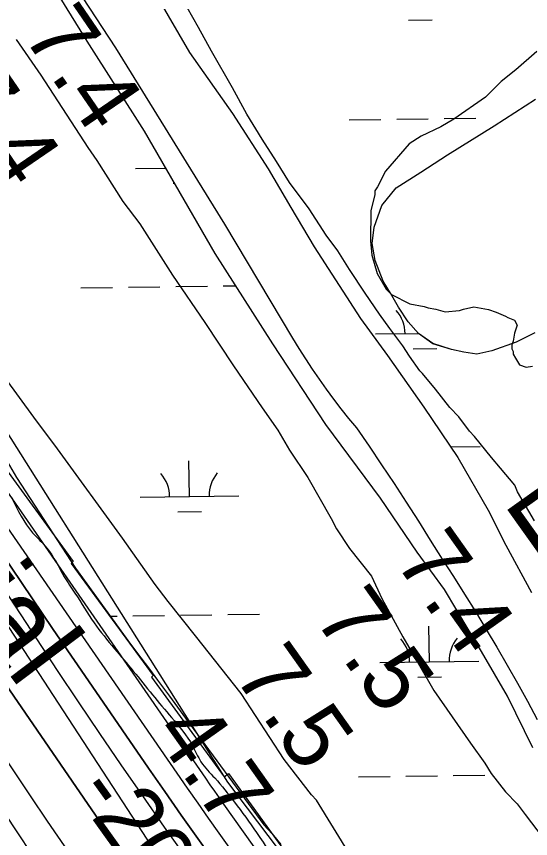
# Model space of a CAD drawing. Extents: x 3767014 to 3805179, y 361544 to 387384.
# Drawn here: x 3798835 to 3799355, y 369890 to 370722 of the extents above; entities that cross this region are included whole.
import ezdxf

# ---------------------------------------------------------------- set-up
doc = ezdxf.new("R2010")
doc.units = 0
for name, color, linetype in [('V-RIVR-EDGE', 7, 'Continuous'), ('V-RIVR-IDEN', 7, 'Continuous'), ('V-RIVR-RANG', 7, 'Continuous'), ('V-RIVR-RANG-IDEN', 7, 'Continuous'), ('V-ROAD-CNTR', 7, 'Continuous'), ('V-RRAP-RVMT', 7, 'Continuous'), ('V-SITE-VEGE', 7, 'Continuous'), ('V-TOPO-DPTH', 7, 'Continuous'), ('V-TOPO-MAJR', 7, 'Continuous'), ('V-TOPO-MINR', 7, 'Continuous'), ('V-TOPO-SHOR', 7, 'Continuous'), ('V-TOPO-WATR', 7, 'Continuous'), ('V-WETL-SWMP', 7, 'Continuous')]:
    doc.layers.add(name, color=color, linetype=linetype)

msp = doc.modelspace()

# ---------------------------------------------------------------- linework, layer by layer
at = {"layer": 'V-RIVR-EDGE'}
msp.add_spline([(3798830.192, 370234.847), (3798851.355, 370199.074), (3798865.786, 370183.665), (3798883.349, 370154.684), (3798894.159, 370137.927), (3798913.528, 370108.037), (3798934.263, 370081.76), (3798953.197, 370059.106), (3798972.581, 370035.093), (3798991.966, 370011.985), (3799013.147, 369983.447), (3799021.698, 369967.148), (3799035.675, 369950.836), (3799055.509, 369926.37), (3799078.041, 369895.567), (3799135.283, 369821.724), (3799163.249, 369794.525), (3799167.295, 369785.02), (3799177.66, 369770.977), (3799197.491, 369745.155), (3799213.252, 369718.891), (3799232.634, 369694.427), (3799243.443, 369677.218), (3799256.053, 369656.839), (3799270.434, 369621.083), (3799273.115, 369607.964), (3799281.212, 369591.214), (3799295.62, 369566.31), (3799309.576, 369541.859), (3799323.996, 369521.928), (3799342.475, 369497.918), (3799359.141, 369472.104), (3799381.677, 369443.11), (3799394.296, 369426.349)], degree=3, dxfattribs=at)
at = {"layer": 'V-ROAD-CNTR'}
msp.add_line((3798848.192, 370823.155), (3798935.064, 370690.159), dxfattribs=at)
for points in [[(3798935.064, 370690.159), (3799045.505, 370511.691), (3799114.432, 370396.353)], [(3799114.432, 370396.353), (3799120.805, 370385.716), (3799127.384, 370375.202), (3799134.162, 370364.816), (3799141.142, 370354.562), (3799148.316, 370344.445), (3799155.685, 370334.469), (3799163.244, 370324.637), (3799170.992, 370314.952), (3799178.924, 370305.42), (3799191.779, 370286.722), (3799204.481, 370267.915), (3799217.033, 370249.008), (3799229.429, 370229.998), (3799241.672, 370210.889), (3799253.759, 370191.678), (3799265.689, 370172.374), (3799277.117, 370154.794), (3799288.365, 370137.095), (3799299.432, 370119.286), (3799310.315, 370101.361), (3799321.016, 370083.329), (3799331.528, 370065.186), (3799341.856, 370046.936), (3799351.998, 370028.582), (3799361.951, 370010.125)]]:
    msp.add_lwpolyline(points, dxfattribs=at)
at = {"layer": 'V-RRAP-RVMT'}
for p, q in [((3798808.742, 370284.835), (3798892.441, 370170.082)), ((3798892.441, 370170.082), (3798890.452, 370168.05)), ((3798890.452, 370168.05), (3798973.292, 370054.482)), ((3798973.292, 370054.482), (3798971.552, 370052.844)), ((3798971.552, 370052.844), (3799045.008, 369951.959)), ((3799045.008, 369951.959), (3799049.686, 369955.425)), ((3799049.686, 369955.425), (3799141.332, 369828.678))]:
    msp.add_line(p, q, dxfattribs=at)
at = {"layer": 'V-SITE-VEGE'}
for p, q in [((3799019.286, 370710.869), (3798998.239, 370748.147)), ((3799032.436, 370686.905), (3799019.286, 370710.869)), ((3798834.704, 370698.548), (3798859.739, 370662.577)), ((3799053.481, 370649.63), (3799032.436, 370686.905)), ((3799361.642, 370686.532), (3799340.308, 370668.057)), ((3799340.308, 370668.057), (3799325.644, 370656.187)), ((3798859.739, 370662.577), (3798907.15, 370589.322)), ((3799067.947, 370623.006), (3799053.481, 370649.63)), ((3799325.644, 370656.187), (3799309.633, 370640.34)), ((3799309.633, 370640.34), (3799277.658, 370617.939)), ((3799083.745, 370597.7), (3799067.947, 370623.006)), ((3799277.658, 370617.939), (3799264.344, 370610.042)), ((3799264.344, 370610.042), (3799244.384, 370600.852)), ((3799244.384, 370600.852), (3799232.397, 370592.951)), ((3799098.23, 370575.06), (3799083.745, 370597.7)), ((3799232.397, 370592.951), (3799208.357, 370565.201)), ((3798907.15, 370589.322), (3798916.372, 370576)), ((3798916.372, 370576), (3798942.707, 370534.712)), ((3799111.395, 370553.752), (3799098.23, 370575.06)), ((3799208.357, 370565.201), (3799200.311, 370549.31)), ((3799131.168, 370527.102), (3799111.395, 370553.752)), ((3799197.634, 370545.341), (3799197.616, 370541.36)), ((3799200.311, 370549.31), (3799197.634, 370545.341)), ((3798942.707, 370534.712), (3798959.849, 370512.057)), ((3799197.616, 370541.36), (3799193.55, 370525.451)), ((3799148.29, 370500.463), (3799131.168, 370527.102)), ((3799193.55, 370525.451), (3799193.393, 370494.92)), ((3798959.849, 370512.057), (3798992.766, 370460.116)), ((3799160.152, 370484.473), (3799148.29, 370500.463)), ((3799193.393, 370494.92), (3799194.644, 370480.311)), ((3799172.003, 370465.826), (3799160.152, 370484.473)), ((3799194.644, 370480.311), (3799199.858, 370461.701)), ((3798992.766, 370460.116), (3799025.704, 370412.158)), ((3799187.808, 370441.85), (3799172.003, 370465.826)), ((3799199.858, 370461.701), (3799209.068, 370445.722)), ((3799202.299, 370420.536), (3799187.808, 370441.85)), ((3799209.068, 370445.722), (3799214.35, 370440.385)), ((3799214.35, 370440.385), (3799232.886, 370430.997)), ((3799232.886, 370430.997), (3799247.474, 370428.267)), ((3799247.474, 370428.267), (3799251.449, 370426.92)), ((3799251.449, 370426.92), (3799259.408, 370425.552)), ((3799259.408, 370425.552), (3799268.685, 370422.848)), ((3799283.294, 370424.1), (3799287.283, 370425.406)), ((3799287.283, 370425.406), (3799297.916, 370428.007)), ((3799297.916, 370428.007), (3799312.504, 370425.275)), ((3799312.504, 370425.275), (3799320.455, 370422.58)), ((3799212.845, 370405.879), (3799202.299, 370420.536)), ((3799268.685, 370422.848), (3799283.294, 370424.1)), ((3799320.455, 370422.58), (3799329.726, 370418.55)), ((3799329.726, 370418.55), (3799332.374, 370417.208)), ((3799332.374, 370417.208), (3799338.997, 370414.519)), ((3799025.704, 370412.158), (3799054.68, 370368.202)), ((3799341.625, 370409.196), (3799338.93, 370401.244)), ((3799338.997, 370414.519), (3799341.625, 370409.196)), ((3799226.032, 370388.555), (3799212.845, 370405.879)), ((3799338.93, 370401.244), (3799337.558, 370393.288)), ((3799337.558, 370393.288), (3799336.212, 370389.312)), ((3799232.612, 370377.901), (3799226.032, 370388.555)), ((3799336.212, 370389.312), (3799336.191, 370385.329)), ((3799336.191, 370385.329), (3799337.504, 370382.669)), ((3799243.155, 370363.243), (3799232.612, 370377.901)), ((3799337.504, 370382.669), (3799337.492, 370380.014)), ((3799337.492, 370380.014), (3799340.126, 370376.019)), ((3799340.126, 370376.019), (3799344.074, 370369.361)), ((3799054.68, 370368.202), (3799083.665, 370325.572)), ((3799344.074, 370369.361), (3799350.697, 370366.672)), ((3799350.697, 370366.672), (3799357.341, 370367.964)), ((3799245.797, 370360.575), (3799243.155, 370363.243)), ((3799258.988, 370344.578), (3799245.797, 370360.575)), ((3798852.638, 370316.148), (3798823.641, 370356.12)), ((3799273.494, 370325.921), (3799258.988, 370344.578)), ((3799083.665, 370325.572), (3799099.478, 370302.924)), ((3799282.739, 370316.578), (3799273.494, 370325.921)), ((3798876.366, 370284.166), (3798852.638, 370316.148)), ((3799293.282, 370301.92), (3799282.739, 370316.578)), ((3799099.478, 370302.924), (3799111.321, 370282.949)), ((3799298.564, 370296.583), (3799293.282, 370301.92)), ((3799315.711, 370275.255), (3799298.564, 370296.583)), ((3798942.271, 370193.556), (3798876.366, 370284.166)), ((3799111.321, 370282.949), (3799129.761, 370254.978)), ((3799324.948, 370264.589), (3799315.711, 370275.255)), ((3799339.46, 370247.257), (3799324.948, 370264.589)), ((3799129.761, 370254.978), (3799153.442, 370213.702)), ((3799342.082, 370240.605), (3799339.46, 370247.257)), ((3799359.186, 370211.312), (3799342.082, 370240.605)), ((3799153.442, 370213.702), (3799158.697, 370203.059)), ((3799158.697, 370203.059), (3799171.868, 370183.077)), ((3798975.217, 370146.925), (3798942.271, 370193.556)), ((3799171.868, 370183.077), (3799194.29, 370155.085)), ((3799194.29, 370155.085), (3799204.794, 370132.464)), ((3798988.402, 370129.599), (3798975.217, 370146.925)), ((3799016.099, 370094.943), (3798988.402, 370129.599)), ((3799204.794, 370132.464), (3799225.833, 370093.86)), ((3799062.257, 370036.297), (3799016.099, 370094.943)), ((3799225.833, 370093.86), (3799241.625, 370067.227)), ((3799241.625, 370067.227), (3799257.409, 370039.27)), ((3799105.72, 369969.7), (3799062.257, 370036.297)), ((3799257.409, 370039.27), (3799294.304, 369985.979)), ((3799294.304, 369985.979), (3799308.802, 369965.995)), ((3799133.411, 369933.714), (3799105.72, 369969.7)), ((3799308.802, 369965.995), (3799315.384, 369955.337)), ((3799315.384, 369955.337), (3799329.89, 369936.68)), ((3799138.693, 369928.377), (3799133.411, 369933.714)), ((3799329.89, 369936.68), (3799341.774, 369924.672)), ((3799172.917, 369872.446), (3799138.693, 369928.377)), ((3799341.774, 369924.672), (3799349.684, 369914.01)), ((3799349.684, 369914.01), (3799368.144, 369890.02))]:
    msp.add_line(p, q, dxfattribs=at)
at = {"layer": 'V-TOPO-DPTH'}
for points in [[(3799513.418, 369264.801), (3799044.99, 369924.304), (3799040.343, 369930.873), (3799035.712, 369937.453), (3799031.105, 369944.051), (3799026.516, 369950.66), (3798711.7, 370405.802), (3798703.528, 370417.705), (3798695.412, 370429.645), (3798687.38, 370441.641), (3798679.403, 370453.676), (3798667.235, 370472.173), (3798665.391, 370474.991), (3798663.558, 370477.816), (3798661.739, 370480.65), (3798659.93, 370483.49), (3798642.005, 370511.792), (3798631.185, 370528.751), (3798620.29, 370545.663), (3798609.283, 370562.501), (3798598.202, 370579.291), (3798142.318, 371265.063)], [(3798080.844, 371203.43), (3798440.935, 370629.557), (3798463.207, 370594.051), (3798485.47, 370558.54), (3798507.722, 370523.022), (3798529.966, 370487.499), (3798566.534, 370429.08), (3798570.501, 370422.77), (3798574.482, 370416.47), (3798578.487, 370410.185), (3798582.508, 370403.909), (3798612.488, 370357.303), (3798631.643, 370327.821), (3798650.975, 370298.456), (3798670.574, 370269.268), (3798690.35, 370240.198), (3798926.864, 369895.905), (3798935.218, 369883.872), (3798943.651, 369871.895), (3798952.201, 369860.002), (3798960.83, 369848.166), (3799451.508, 369182.043)], [(3798080.844, 371203.43), (3798440.935, 370629.557), (3798463.207, 370594.051), (3798485.47, 370558.54), (3798507.722, 370523.022), (3798529.966, 370487.499), (3798566.534, 370429.08), (3798570.501, 370422.77), (3798574.482, 370416.47), (3798578.487, 370410.185), (3798582.508, 370403.909), (3798612.488, 370357.303), (3798631.643, 370327.821), (3798650.975, 370298.456), (3798670.574, 370269.268), (3798690.35, 370240.198), (3798926.864, 369895.905), (3798935.218, 369883.872), (3798943.651, 369871.895), (3798952.201, 369860.002), (3798960.83, 369848.166), (3799451.508, 369182.043)], [(3799909.314, 368526.776), (3799896.472, 368547.641), (3799756.173, 368773.235), (3799718.408, 368833.223), (3799680.208, 368892.929), (3799641.355, 368952.212), (3799602.066, 369011.213), (3799534.765, 369111.088), (3799528.75, 369119.905), (3799522.669, 369128.674), (3799516.487, 369137.374), (3799510.238, 369146.026), (3798967.32, 369888.75), (3798648.538, 370377.568), (3798628.397, 370408.645), (3798608.375, 370439.799), (3798588.531, 370471.066), (3798568.805, 370502.408), (3798214.596, 371068.804)], [(3799909.314, 368526.776), (3799896.472, 368547.641), (3799756.173, 368773.235), (3799718.408, 368833.223), (3799680.208, 368892.929), (3799641.355, 368952.212), (3799602.066, 369011.213), (3799534.765, 369111.088), (3799528.75, 369119.905), (3799522.669, 369128.674), (3799516.487, 369137.374), (3799510.238, 369146.026), (3798967.32, 369888.75), (3798648.538, 370377.568), (3798628.397, 370408.645), (3798608.375, 370439.799), (3798588.531, 370471.066), (3798568.805, 370502.408), (3798214.596, 371068.804)], [(3798449.117, 370754.565), (3798511.595, 370656.106), (3798614.292, 370492.899), (3798625.097, 370475.832), (3798635.963, 370458.806), (3798646.922, 370441.839), (3798657.944, 370424.911), (3798745.509, 370291.223), (3798787.428, 370227.7), (3798829.636, 370164.371), (3798872.276, 370101.332), (3798915.206, 370038.487), (3798968.591, 369960.907), (3798985.113, 369937.047), (3799001.728, 369913.251), (3799018.481, 369889.552), (3799035.327, 369865.919), (3799133.627, 369728.858), (3799199.605, 369636.681), (3799265.467, 369544.421), (3799331.156, 369452.038), (3799396.729, 369359.572), (3799517.853, 369188.431)], [(3798449.117, 370754.565), (3798511.595, 370656.106), (3798614.292, 370492.899), (3798625.097, 370475.832), (3798635.963, 370458.806), (3798646.922, 370441.839), (3798657.944, 370424.911), (3798745.509, 370291.223), (3798787.428, 370227.7), (3798829.636, 370164.371), (3798872.276, 370101.332), (3798915.206, 370038.487), (3798968.591, 369960.907), (3798985.113, 369937.047), (3799001.728, 369913.251), (3799018.481, 369889.552), (3799035.327, 369865.919), (3799133.627, 369728.858), (3799199.605, 369636.681), (3799265.467, 369544.421), (3799331.156, 369452.038), (3799396.729, 369359.572), (3799517.853, 369188.431)], [(3799433.69, 369119.675), (3799197.422, 369448.65), (3799149.477, 369515.173), (3799101.384, 369581.589), (3799053.07, 369647.844), (3799004.609, 369713.992), (3798950.99, 369786.925), (3798929.416, 369816.659), (3798908.093, 369846.569), (3798887.147, 369876.745), (3798866.452, 369907.098), (3798849.138, 369932.837), (3798820.153, 369976.308), (3798791.404, 370019.933), (3798763.011, 370063.791), (3798734.854, 370107.803), (3798573.835, 370361.761), (3798561.866, 370380.651), (3798549.906, 370399.545), (3798537.957, 370418.448), (3798526.016, 370437.355), (3798397.325, 370641.272), (3798333.359, 370742.091)], [(3799433.69, 369119.675), (3799197.422, 369448.65), (3799149.477, 369515.173), (3799101.384, 369581.589), (3799053.07, 369647.844), (3799004.609, 369713.992), (3798950.99, 369786.925), (3798929.416, 369816.659), (3798908.093, 369846.569), (3798887.147, 369876.745), (3798866.452, 369907.098), (3798849.138, 369932.837), (3798820.153, 369976.308), (3798791.404, 370019.933), (3798763.011, 370063.791), (3798734.854, 370107.803), (3798573.835, 370361.761), (3798561.866, 370380.651), (3798549.906, 370399.545), (3798537.957, 370418.448), (3798526.016, 370437.355), (3798397.325, 370641.272), (3798333.359, 370742.091)]]:
    msp.add_lwpolyline(points, dxfattribs=at)
at = {"layer": 'V-TOPO-MAJR'}
msp.add_lwpolyline([(3799425.954, 369074.612), (3799246.134, 369321.38), (3799184.993, 369405.49), (3799123.982, 369489.694), (3799063.168, 369574.041), (3799002.485, 369658.482), (3798884.573, 369822.962), (3798882.957, 369825.243), (3798881.357, 369827.535), (3798879.781, 369829.844), (3798878.222, 369832.165), (3798831.624, 369902.336), (3798806.913, 369939.837), (3798782.38, 369977.453), (3798758.114, 370015.243), (3798734.028, 370053.149), (3798540.029, 370360.853), (3798533.01, 370371.966), (3798525.979, 370383.071), (3798518.93, 370394.164), (3798511.869, 370405.249), (3798054.638, 371121.806)], dxfattribs=at)
at = {"layer": 'V-TOPO-MINR'}
for points in [[(3799451.508, 369182.043), (3798960.83, 369848.166), (3798952.201, 369860.002), (3798943.651, 369871.895), (3798935.218, 369883.872), (3798926.864, 369895.905), (3798690.35, 370240.198), (3798670.574, 370269.268), (3798650.975, 370298.456), (3798631.643, 370327.821), (3798612.488, 370357.303), (3798582.508, 370403.909), (3798578.487, 370410.185), (3798574.482, 370416.47), (3798570.501, 370422.77), (3798566.534, 370429.08), (3798529.966, 370487.499), (3798507.722, 370523.022), (3798485.47, 370558.54), (3798463.207, 370594.051), (3798440.935, 370629.557), (3798080.844, 371203.43)], [(3799909.314, 368526.776), (3799896.472, 368547.641), (3799756.173, 368773.235), (3799718.408, 368833.223), (3799680.208, 368892.929), (3799641.355, 368952.212), (3799602.066, 369011.213), (3799534.765, 369111.088), (3799528.75, 369119.905), (3799522.669, 369128.674), (3799516.487, 369137.374), (3799510.238, 369146.026), (3798967.32, 369888.75), (3798648.538, 370377.568), (3798628.397, 370408.645), (3798608.375, 370439.799), (3798588.531, 370471.066), (3798568.805, 370502.408), (3798214.596, 371068.804)], [(3799926.236, 368724.998), (3799876.839, 368797.869), (3799827.815, 368870.988), (3799779.353, 368944.48), (3799731.263, 369018.22), (3799636.885, 369164.157), (3799626.841, 369179.322), (3799616.578, 369194.335), (3799605.989, 369209.118), (3799595.181, 369223.75), (3799048.78, 369946.76), (3798717.671, 370471.647), (3798708.044, 370486.739), (3798698.315, 370501.765), (3798688.436, 370516.692), (3798678.455, 370531.553), (3798352.074, 371012.271)], [(3799513.713, 369165.809), (3799188.644, 369617.467), (3799154.624, 369664.723), (3799120.596, 369711.974), (3799086.558, 369759.216), (3799052.511, 369806.453), (3799029.32, 369838.622), (3799006.973, 369869.847), (3798984.771, 369901.174), (3798962.788, 369932.656), (3798940.95, 369964.239), (3798919.329, 369995.972), (3798897.853, 370027.801), (3798876.593, 370059.775), (3798855.476, 370091.845), (3798653.255, 370401.249), (3798637.667, 370425.247), (3798622.168, 370449.302), (3798606.804, 370473.443), (3798591.53, 370497.642), (3798369.747, 370851.205)], [(3799363.395, 369441.917), (3799323.05, 369498.628), (3799040.118, 369895.08), (3799029.386, 369910.193), (3799018.703, 369925.34), (3799008.093, 369940.538), (3798997.53, 369955.77), (3798819.401, 370213.96), (3798790.609, 370256.003), (3798762.012, 370298.178), (3798733.707, 370340.549), (3798705.597, 370383.051), (3798662.603, 370448.55), (3798656.163, 370458.418), (3798649.758, 370468.309), (3798643.406, 370478.234), (3798637.089, 370488.182), (3798575.808, 370585.257), (3798538.662, 370643.619), (3798501.227, 370701.794), (3798463.36, 370759.689)], [(3799517.853, 369188.431), (3799396.729, 369359.572), (3799331.156, 369452.038), (3799265.467, 369544.421), (3799199.605, 369636.681), (3799133.627, 369728.858), (3799035.327, 369865.919), (3799018.481, 369889.552), (3799001.728, 369913.251), (3798985.113, 369937.047), (3798968.591, 369960.907), (3798915.206, 370038.487), (3798872.276, 370101.332), (3798829.636, 370164.371), (3798787.428, 370227.7), (3798745.509, 370291.223), (3798657.944, 370424.911), (3798646.922, 370441.839), (3798635.963, 370458.806), (3798625.097, 370475.832), (3798614.292, 370492.899), (3798511.595, 370656.106), (3798449.117, 370754.565)], [(3799433.69, 369119.675), (3799197.422, 369448.65), (3799149.477, 369515.173), (3799101.384, 369581.589), (3799053.07, 369647.844), (3799004.609, 369713.992), (3798950.99, 369786.925), (3798929.416, 369816.659), (3798908.093, 369846.569), (3798887.147, 369876.745), (3798866.452, 369907.098), (3798849.138, 369932.837), (3798820.153, 369976.308), (3798791.404, 370019.933), (3798763.011, 370063.791), (3798734.854, 370107.803), (3798573.835, 370361.761), (3798561.866, 370380.651), (3798549.906, 370399.545), (3798537.957, 370418.448), (3798526.016, 370437.355), (3798397.325, 370641.272), (3798333.359, 370742.091)]]:
    msp.add_lwpolyline(points, dxfattribs=at)
at = {"layer": 'V-TOPO-SHOR'}
msp.add_lwpolyline([(3799359.67, 370401.537), (3799340.681, 370392.165), (3799316.166, 370383.215), (3799300.761, 370380.137), (3799287.75, 370382.177), (3799275.134, 370384.61), (3799256.223, 370390.627), (3799241.676, 370400.963), (3799231.477, 370412.854), (3799221.69, 370427.505), (3799213.475, 370441.755), (3799206.041, 370454.027), (3799197.861, 370474.984), (3799194.793, 370491.968), (3799196.852, 370508.531), (3799204.857, 370530.587), (3799219.156, 370548.272), (3799244.099, 370564.322), (3799271.024, 370581.941), (3799318.532, 370611.293), (3799360.106, 370638.304)], dxfattribs=at)
at = {"layer": 'V-TOPO-WATR'}
msp.add_lwpolyline([(3799513.418, 369264.801), (3799044.99, 369924.304), (3799040.343, 369930.873), (3799035.712, 369937.453), (3799031.105, 369944.051), (3799026.516, 369950.66), (3798711.7, 370405.802), (3798703.528, 370417.705), (3798695.412, 370429.645), (3798687.38, 370441.641), (3798679.403, 370453.676), (3798667.235, 370472.173), (3798665.391, 370474.991), (3798663.558, 370477.816), (3798661.739, 370480.65), (3798659.93, 370483.49), (3798642.005, 370511.792), (3798631.185, 370528.751), (3798620.29, 370545.663), (3798609.283, 370562.501), (3798598.202, 370579.291), (3798142.318, 371265.063)], dxfattribs=at)
at = {"layer": 'V-WETL-SWMP'}
for p, q in [((3798906.537, 370697.009), (3798821.8, 370834.373)), ((3798976.088, 370744.268), (3799010.058, 370685.562)), ((3799231.792, 370718.175), (3799255.79, 370718.509)), ((3798964.446, 370605.955), (3798906.537, 370697.009)), ((3799010.058, 370685.562), (3799053.503, 370623.645)), ((3799318.533, 370611.294), (3799360.107, 370638.307)), ((3799053.503, 370623.645), (3799089.597, 370567.565)), ((3799171.779, 370617.331), (3799203.776, 370617.775)), ((3799219.775, 370617.998), (3799251.771, 370618.442)), ((3799267.77, 370618.664), (3799299.767, 370619.109)), ((3799271.027, 370581.943), (3799318.533, 370611.294)), ((3799035.982, 370481.925), (3798964.446, 370605.955)), ((3799244.102, 370564.324), (3799271.027, 370581.943)), ((3798955.381, 370567.89), (3798986.154, 370568.318)), ((3799089.597, 370567.565), (3799112.595, 370528.426)), ((3799219.158, 370548.274), (3799244.102, 370564.324)), ((3798993.592, 370552.989), (3798994.984, 370553.008)), ((3799204.86, 370530.59), (3799219.158, 370548.274)), ((3799112.595, 370528.426), (3799136.118, 370488.758)), ((3799196.854, 370508.533), (3799204.86, 370530.59)), ((3799194.795, 370491.97), (3799196.854, 370508.533)), ((3799197.864, 370474.986), (3799194.795, 370491.97)), ((3799136.118, 370488.758), (3799183.2, 370416.275)), ((3799094.419, 370390.338), (3799035.982, 370481.925)), ((3799206.043, 370454.029), (3799197.864, 370474.986)), ((3799213.477, 370441.757), (3799206.043, 370454.029)), ((3798900.21, 370447.041), (3798932.207, 370447.486)), ((3798948.206, 370447.708), (3798980.203, 370448.153)), ((3798996.201, 370448.375), (3799028.198, 370448.819)), ((3799044.196, 370449.042), (3799056.851, 370449.217)), ((3799221.691, 370427.508), (3799213.477, 370441.757)), ((3799231.48, 370412.857), (3799221.691, 370427.508)), ((3799183.2, 370416.275), (3799210.425, 370378.696)), ((3799241.679, 370400.966), (3799231.48, 370412.857)), ((3799198.202, 370400.434), (3799241.618, 370401.037)), ((3799256.226, 370390.63), (3799241.679, 370400.966)), ((3799359.672, 370401.539), (3799340.682, 370392.167)), ((3799340.682, 370392.167), (3799316.169, 370383.217)), ((3799148.13, 370308.858), (3799094.419, 370390.338)), ((3799236.413, 370385.532), (3799260.411, 370385.866)), ((3799275.137, 370384.613), (3799256.226, 370390.63)), ((3799287.752, 370382.18), (3799275.137, 370384.613)), ((3799316.169, 370383.217), (3799300.764, 370380.14)), ((3799210.425, 370378.696), (3799247.064, 370326.305)), ((3799300.764, 370380.14), (3799287.752, 370382.18)), ((3799247.064, 370326.305), (3799281.603, 370275.506)), ((3799203.471, 370234.27), (3799148.13, 370308.858)), ((3799274.434, 370286.05), (3799304.388, 370286.466)), ((3798823.154, 370275.398), (3798834.956, 370254.952)), ((3799281.603, 370275.506), (3799312.437, 370222.09)), ((3799009.997, 370235.942), (3799009.497, 370271.939)), ((3798834.956, 370254.952), (3798894.628, 370163.213)), ((3798960.002, 370235.248), (3799059.992, 370236.637)), ((3799240.338, 370179.415), (3799203.471, 370234.27)), ((3798998.213, 370220.346), (3799022.21, 370220.679)), ((3799312.437, 370222.09), (3799330.182, 370186.67)), ((3799330.182, 370186.67), (3799356.298, 370138.551)), ((3799268.271, 370141.589), (3799240.338, 370179.415)), ((3798894.628, 370163.213), (3798950.34, 370086.228)), ((3799305.628, 370078.77), (3799268.271, 370141.589)), ((3799048.817, 370116.399), (3799080.814, 370116.843)), ((3798929.704, 370114.744), (3798936.828, 370114.843)), ((3798952.827, 370115.065), (3798984.824, 370115.51)), ((3799000.822, 370115.732), (3799032.819, 370116.177)), ((3799252.819, 370068.486), (3799252.319, 370104.482)), ((3798950.34, 370086.228), (3798960.764, 370072.45)), ((3799331.93, 370033.523), (3799305.628, 370078.77)), ((3798960.764, 370072.45), (3798969.585, 370060.9)), ((3799202.823, 370067.791), (3799302.814, 370069.18)), ((3798969.585, 370060.9), (3798977.601, 370049.757)), ((3799241.034, 370052.89), (3799265.032, 370053.223)), ((3798977.601, 370049.757), (3798989.829, 370033.547)), ((3798989.829, 370033.547), (3799005.861, 370011.465)), ((3799357.666, 369981.379), (3799331.93, 370033.523)), ((3799005.861, 370011.465), (3799085.429, 369903.274)), ((3799181.021, 369952.045), (3799213.018, 369952.49)), ((3799229.016, 369952.712), (3799261.013, 369953.156)), ((3799277.012, 369953.379), (3799309.009, 369953.823)), ((3799085.429, 369903.274), (3799093.657, 369894.149)), ((3799093.657, 369894.149), (3799102.482, 369883.407))]:
    msp.add_line(p, q, dxfattribs=at)
for centre, start, end in [((3798950.132, 370568.292), 0.024037, 2.307767), ((3799192.953, 370400.836), 0.024037, 41.567696), ((3798954.753, 370235.649), 0.024037, 41.567696), ((3799065.228, 370237.184), 140.024034, 181.567693), ((3799308.05, 370069.728), 140.024034, 181.567693), ((3799197.574, 370068.193), 0.024037, 41.567696)]:
    msp.add_arc(centre, 35.246, start, end, dxfattribs=at)

# ---------------------------------------------------------------- texts
at = {"layer": 'V-RIVR-IDEN'}
msp.add_text('Aerial ', height=83, rotation=307.049695, dxfattribs=at).set_placement((3798668.367, 370266.124))
at = {"layer": 'V-RIVR-RANG'}
for s, rotation, p in [('7.4', 304.408326, (3798840.217, 370703.361)), ('7.4', 304.408326, (3798757.859, 370646.641)), ('7.4', 305.318326, (3799216.407, 370171.148)), ('7.5', 305.318326, (3799134.95, 370113.142)), ('7.5', 305.318326, (3799053.493, 370055.135)), ('4.7', 305.318326, (3798972.036, 369997.129)), ('-20', 305.596722, (3798892.178, 369936.175))]:
    msp.add_text(s, height=67, rotation=rotation, dxfattribs=at).set_placement(p)
at = {"layer": 'V-RIVR-RANG-IDEN'}
msp.add_text('R-41.5', height=83, rotation=35.455047, dxfattribs=at).set_placement((3799372.486, 370149.415))

doc.saveas('drawing.dxf')
